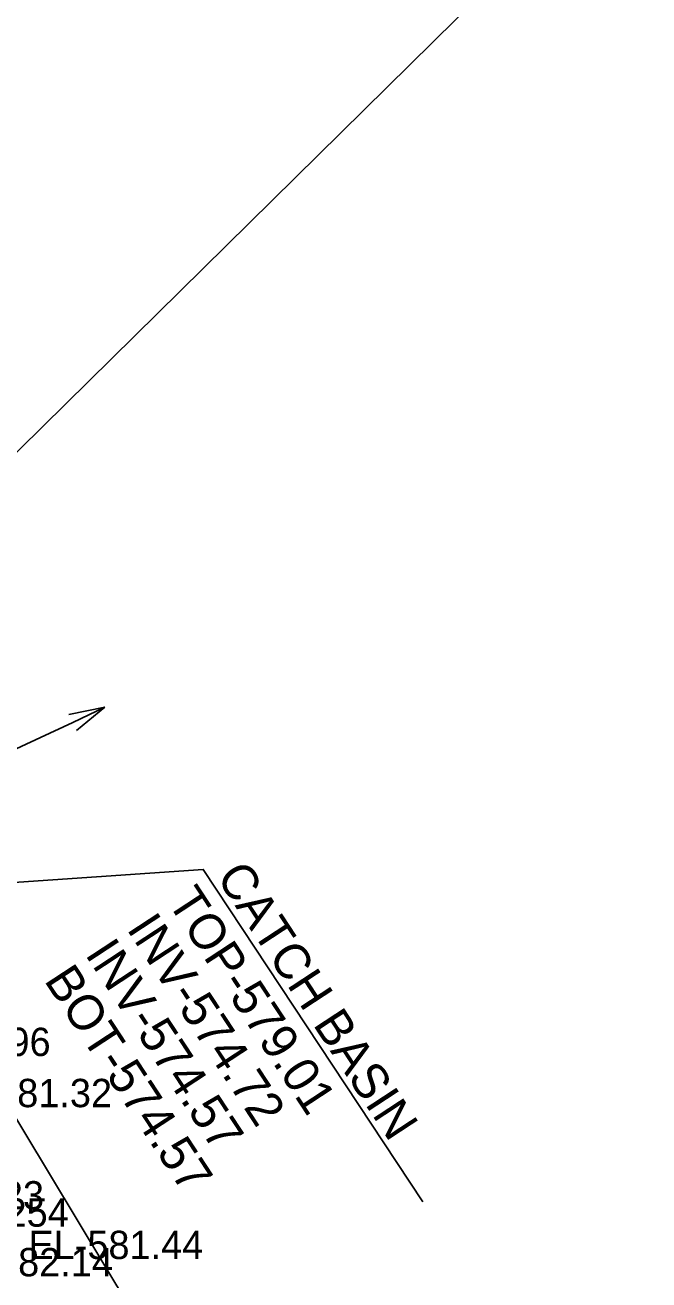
# Model space of a CAD drawing. Extents: x 1729869 to 1735532, y 648588 to 653771.
# Drawn here: x 1731734.2 to 1731822.3, y 651415.7 to 651592.9 of the extents above; entities that cross this region are included whole.
import ezdxf

# ---------------------------------------------------------------- set-up
doc = ezdxf.new("R2010")
doc.units = 0
for name, color, linetype in [('SURVEY - DRAINAGE - Area Shapes Text', 7, 'Continuous'), ('SURVEY - DRAINAGE - Storm Sewer', 7, 'Continuous'), ('SURVEY - DRAINAGE - Storm Sewer Text', 7, 'Continuous'), ('SURVEY - DTM - Breaklines - Points - Elevations', 7, 'Continuous'), ('SURVEY - DTM - Breaklines - Points - Numbers', 7, 'Continuous'), ('SURVEY - MISCELLANEOUS - Bottom of MH and CB', 7, 'Continuous'), ('SURVEY - PROPERTY - ROW Lines', 7, 'Continuous'), ('SURVEY - UTILITIES - Electric (Lighting) - Points - Elevations', 7, 'Continuous'), ('SURVEY - UTILITIES - Electric (Lighting) - Points - Numbers', 7, 'Continuous')]:
    doc.layers.add(name, color=color, linetype=linetype)

msp = doc.modelspace()

# ---------------------------------------------------------------- linework, layer by layer
at = {"layer": 'SURVEY - DRAINAGE - Area Shapes Text'}
msp.add_line((1731882.05, 651679.43), (1731669.72, 651470.19), dxfattribs=at)
at = {"layer": 'SURVEY - DRAINAGE - Storm Sewer'}
for p, q in [((1731740.42, 651495.57), (1731745.48, 651496.56)), ((1731740.95, 651494.44), (1731745.48, 651496.56)), ((1731740.95, 651494.44), (1731745.48, 651496.56)), ((1731741.48, 651493.31), (1731745.48, 651496.56)), ((1731740.95, 651494.44), (1731736.42, 651492.32)), ((1731688.17, 651469.75), (1731736.42, 651492.32))]:
    msp.add_line(p, q, dxfattribs=at)
at = {"layer": 'SURVEY - DRAINAGE - Storm Sewer Text'}
msp.add_lwpolyline([(1731686.74, 651468.67), (1731759.38, 651473.68), (1731790.37, 651426.74)], dxfattribs=at)
at = {"layer": 'SURVEY - PROPERTY - ROW Lines'}
msp.add_line((1731636.11, 651598.79), (1731760.63, 651392.64), dxfattribs=at)

# ---------------------------------------------------------------- texts
at = {"layer": 'SURVEY - DRAINAGE - Storm Sewer Text'}
for s, p in [('CATCH BASIN', (1731761.13, 651472.63)), ('TOP-579.01', (1731754.22, 651469.12)), ('INV-574.72', (1731748.48, 651465.3)), ('INV-574.57', (1731742.61, 651461.71))]:
    msp.add_text(s, height=5, rotation=303.2644, dxfattribs=at).set_placement(p)
at = {"layer": 'SURVEY - DTM - Breaklines - Points - Elevations'}
for s, p in [('EL-580.96', (1731713.15, 651447.34)), ('EL-581.32', (1731721.82, 651440.12)), ('EL-581.44', (1731734.7, 651418.68))]:
    msp.add_text(s, height=4, dxfattribs=at).set_placement(p)
at = {"layer": 'SURVEY - DTM - Breaklines - Points - Numbers'}
msp.add_text('S15023', height=4, dxfattribs=at).set_placement((1731718.46, 651425.68))
at = {"layer": 'SURVEY - MISCELLANEOUS - Bottom of MH and CB'}
msp.add_text('BOT-574.57', height=5, rotation=303.2207, dxfattribs=at).set_placement((1731736.83, 651458.03))
at = {"layer": 'SURVEY - UTILITIES - Electric (Lighting) - Points - Elevations'}
msp.add_text('EL-582.14', height=4, dxfattribs=at).set_placement((1731721.95, 651416.25))
at = {"layer": 'SURVEY - UTILITIES - Electric (Lighting) - Points - Numbers'}
msp.add_text('S14254', height=4, dxfattribs=at).set_placement((1731721.95, 651423.25))

doc.saveas('drawing.dxf')
